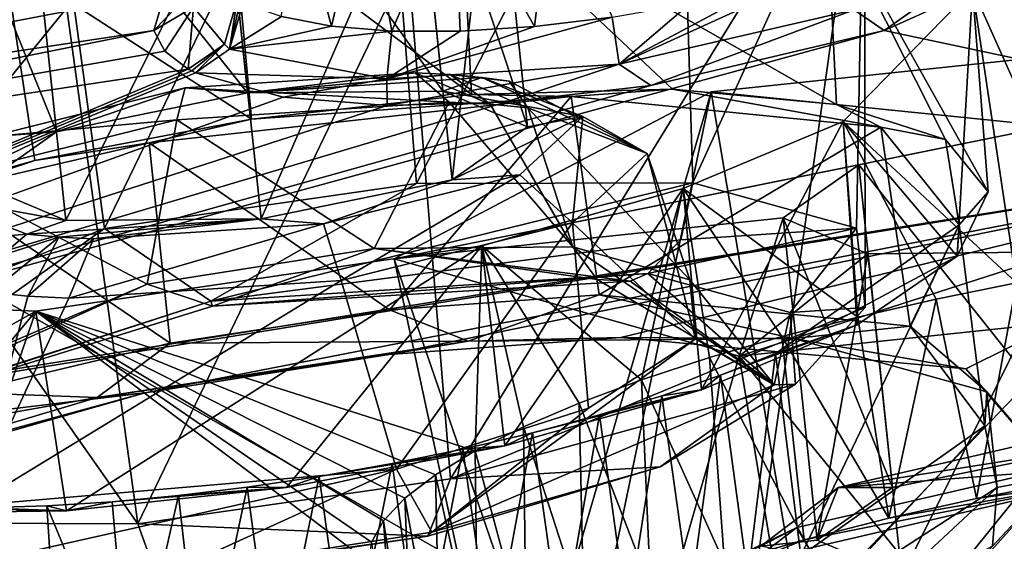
# Model space of a CAD drawing. Header units: metres. Extents: x -147 to 294, y -23 to 81.
# Tile 326 of 656: x 243.99 to 248.72, y 13.86 to 16.37. Entities that reach past the tile are written whole.
import ezdxf

# ---------------------------------------------------------------- set-up
doc = ezdxf.new("R2010")
doc.units = ezdxf.units.M
doc.layers.add('solid_AVA_153', color=7, linetype='CONTINUOUS')

msp = doc.modelspace()

# ---------------------------------------------------------------- linework, layer by layer
at = {"layer": 'solid_AVA_153'}
for points in [[(235.382919, 20.174784, 271.545105), (248.68512, 21.944908, 269.990875), (236.747787, 7.212847, 268.464081)], [(248.68512, 21.944908, 269.990875), (246.785263, 8.478528, 267.585846), (236.747787, 7.212847, 268.464081)], [(248.68512, 21.944908, 269.990875), (253.524139, 10.754683, 266.204803), (246.785263, 8.478528, 267.585846)], [(253.285522, 16.096727, 267.361969), (253.524139, 10.754683, 266.204803), (248.68512, 21.944908, 269.990875)], [(248.68512, 21.944908, 269.990875), (253.032043, 21.743027, 268.58316), (253.285522, 16.096727, 267.361969)], [(250.906952, 11.006205, 270.554932), (249.574112, 21.555054, 273.642517), (235.413086, 19.895332, 274.532532)], [(250.906952, 11.006205, 270.554932), (235.413086, 19.895332, 274.532532), (235.975128, 14.554294, 273.108093)], [(244.394211, 15.364112, 199.218292), (244.050003, 17.881517, 199.555283), (245.695969, 18.055271, 199.553436)], [(245.892807, 15.581443, 199.227875), (244.394211, 15.364112, 199.218292), (245.695969, 18.055271, 199.553436)], [(245.892807, 15.581443, 199.227875), (245.695969, 18.055271, 199.553436), (247.146698, 18.016191, 200.360504)], [(247.219696, 15.583611, 199.973969), (245.892807, 15.581443, 199.227875), (247.146698, 18.016191, 200.360504)], [(247.219696, 15.583611, 199.973969), (247.146698, 18.016191, 200.360504), (248.044678, 17.395647, 203.368958)], [(242.40329, 14.557614, 201.202271), (241.857254, 17.127514, 201.756027), (244.050003, 17.881517, 199.555283)], [(244.394211, 15.364112, 199.218292), (242.40329, 14.557614, 201.202271), (244.050003, 17.881517, 199.555283)], [(238.075424, 16.439451, 188.575943), (245.98967, 17.816858, 187.674927), (238.152466, 16.298779, 189.090637)], [(240.278595, 15.65873, 192.21611), (238.152466, 16.298779, 189.090637), (245.98967, 17.816858, 187.674927)], [(244.907181, 16.699282, 190.876007), (240.278595, 15.65873, 192.21611), (245.98967, 17.816858, 187.674927)], [(245.081512, 16.015514, 200.909988), (244.92067, 17.563721, 201.277954), (243.999634, 17.377161, 201.6548)], [(246.01973, 16.024885, 201.286194), (245.856735, 17.572866, 201.654144), (244.92067, 17.563721, 201.277954)], [(246.01973, 16.024885, 201.286194), (244.92067, 17.563721, 201.277954), (245.081512, 16.015514, 200.909988)], [(246.42662, 15.852166, 202.193069), (246.263687, 17.399652, 202.563141), (245.856735, 17.572866, 201.654144)], [(246.42662, 15.852166, 202.193069), (245.856735, 17.572866, 201.654144), (246.01973, 16.024885, 201.286194)], [(248.562622, 16.515484, 202.279831), (249.164749, 15.171016, 207.840866), (248.740402, 17.540977, 198.631851)], [(244.163895, 15.829614, 201.285583), (243.999634, 17.377161, 201.6548), (243.63826, 17.123508, 202.561844)], [(245.081512, 16.015514, 200.909988), (243.999634, 17.377161, 201.6548), (244.163895, 15.829614, 201.285583)], [(246.055862, 14.163457, 204.70488), (248.044678, 17.395647, 203.368958), (245.851944, 16.641645, 205.569702)], [(246.064041, 15.597585, 203.1035), (245.902313, 17.146, 203.470184), (246.263687, 17.399652, 202.563141)], [(246.055862, 14.163457, 204.70488), (248.048248, 14.985803, 202.720764), (248.044678, 17.395647, 203.368958)], [(246.064041, 15.597585, 203.1035), (246.263687, 17.399652, 202.563141), (246.42662, 15.852166, 202.193069)], [(248.006454, 15.366845, 201.250473), (247.219696, 15.583611, 199.973969), (248.044678, 17.395647, 203.368958)], [(248.048248, 14.985803, 202.720764), (248.006454, 15.366845, 201.250473), (248.044678, 17.395647, 203.368958)], [(243.801315, 15.575032, 202.195999), (243.63826, 17.123508, 202.561844), (244.045212, 16.950294, 203.47084)], [(244.163895, 15.829614, 201.285583), (243.63826, 17.123508, 202.561844), (243.801315, 15.575032, 202.195999)], [(245.146423, 15.411684, 203.479095), (244.981277, 16.95944, 203.847031), (245.902313, 17.146, 203.470184)], [(245.146423, 15.411684, 203.479095), (245.902313, 17.146, 203.470184), (246.064041, 15.597585, 203.1035)], [(245.287109, 17.064287, 193.458252), (245.484711, 16.336678, 193.445587), (245.244308, 16.382349, 193.157455)], [(245.287109, 17.064287, 193.458252), (245.645935, 17.022512, 193.800278), (245.484711, 16.336678, 193.445587)], [(246.074173, 17.018707, 194.050949), (246.545456, 17.053286, 194.195206), (246.459869, 16.334141, 194.005981)], [(246.545456, 17.053286, 194.195206), (246.832123, 16.379004, 194.069199), (246.459869, 16.334141, 194.005981)], [(246.156769, 16.008173, 198.82222), (246.10759, 16.98877, 199.043335), (245.010529, 16.867386, 198.860367)], [(245.645935, 17.022512, 193.800278), (245.774277, 16.312819, 193.688461), (245.484711, 16.336678, 193.445587)], [(245.645935, 17.022512, 193.800278), (246.074173, 17.018707, 194.050949), (245.774277, 16.312819, 193.688461)], [(246.074173, 17.018707, 194.050949), (246.103073, 16.311899, 193.877441), (245.774277, 16.312819, 193.688461)], [(246.074173, 17.018707, 194.050949), (246.459869, 16.334141, 194.005981), (246.103073, 16.311899, 193.877441)], [(247.910187, 15.959475, 200.045319), (247.86174, 16.930601, 200.304733), (246.10759, 16.98877, 199.043335)], [(247.122253, 16.033159, 199.298355), (246.10759, 16.98877, 199.043335), (246.156769, 16.008173, 198.82222)], [(247.910187, 15.959475, 200.045319), (246.10759, 16.98877, 199.043335), (247.122253, 16.033159, 199.298355)], [(243.801315, 15.575032, 202.195999), (244.045212, 16.950294, 203.47084), (244.208206, 15.402313, 203.10289)], [(244.208206, 15.402313, 203.10289), (244.045212, 16.950294, 203.47084), (244.981277, 16.95944, 203.847031)], [(245.146423, 15.411684, 203.479095), (244.208206, 15.402313, 203.10289), (244.981277, 16.95944, 203.847031)], [(248.638794, 15.541085, 202.048874), (248.562622, 16.515484, 202.279831), (247.86174, 16.930601, 200.304733)], [(248.43338, 15.792565, 200.985077), (247.86174, 16.930601, 200.304733), (247.910187, 15.959475, 200.045319)], [(248.638794, 15.541085, 202.048874), (247.86174, 16.930601, 200.304733), (248.43338, 15.792565, 200.985077)], [(245.100082, 15.889397, 198.654297), (245.010529, 16.867386, 198.860367), (243.914093, 16.657343, 199.022919)], [(246.156769, 16.008173, 198.82222), (245.010529, 16.867386, 198.860367), (245.100082, 15.889397, 198.654297)], [(245.067703, 16.767252, 190.99292), (244.631805, 16.315233, 192.055161), (244.684738, 16.499617, 191.445618)], [(244.822235, 16.427261, 192.063126), (244.631805, 16.315233, 192.055161), (245.067703, 16.767252, 190.99292)], [(247.994995, 16.414818, 193.880936), (248.799728, 16.781233, 193.105087), (248.138657, 16.315313, 194.017258)], [(248.799728, 16.781233, 193.105087), (248.996384, 16.701637, 193.185913), (248.138657, 16.315313, 194.017258)], [(244.907181, 16.699282, 190.876007), (244.684738, 16.499617, 191.445618), (240.278595, 15.65873, 192.21611)], [(250.705551, 15.77037, 197.54631), (248.138657, 16.315313, 194.017258), (248.996384, 16.701637, 193.185913)], [(244.058868, 15.690978, 198.805466), (243.914093, 16.657343, 199.022919), (243.133911, 15.432532, 199.257446)], [(245.100082, 15.889397, 198.654297), (243.914093, 16.657343, 199.022919), (244.058868, 15.690978, 198.805466)], [(244.554962, 13.946221, 204.693466), (245.851944, 16.641645, 205.569702), (244.205978, 16.46789, 205.571548)], [(244.554962, 13.946221, 204.693466), (246.055862, 14.163457, 204.70488), (245.851944, 16.641645, 205.569702)], [(247.911438, 16.629923, 193.858093), (247.994995, 16.414818, 193.880936), (246.866501, 16.153681, 194.112213)], [(247.570496, 16.529465, 193.994095), (247.911438, 16.629923, 193.858093), (246.866501, 16.153681, 194.112213)], [(244.554962, 13.946221, 204.693466), (244.205978, 16.46789, 205.571548), (242.755249, 16.506969, 204.764481)], [(244.554962, 13.946221, 204.693466), (242.755249, 16.506969, 204.764481), (243.226715, 13.952161, 203.945297)], [(247.206604, 16.444824, 194.065231), (247.570496, 16.529465, 193.994095), (246.866501, 16.153681, 194.112213)], [(247.94194, 15.879211, 204.279068), (248.774963, 15.103053, 207.842133), (248.562622, 16.515484, 202.279831)], [(248.490067, 15.231588, 203.114182), (247.94194, 15.879211, 204.279068), (248.562622, 16.515484, 202.279831)], [(248.490067, 15.231588, 203.114182), (248.562622, 16.515484, 202.279831), (248.638794, 15.541085, 202.048874)], [(248.562622, 16.515484, 202.279831), (248.774963, 15.103053, 207.842133), (249.164749, 15.171016, 207.840866)], [(244.684738, 16.499617, 191.445618), (244.631805, 16.315233, 192.055161), (240.278595, 15.65873, 192.21611)], [(245.031067, 16.463625, 192.764938), (244.969971, 16.250261, 192.741867), (244.822235, 16.427261, 192.063126)], [(244.995239, 16.226105, 192.815292), (244.969971, 16.250261, 192.741867), (245.031067, 16.463625, 192.764938)], [(244.995239, 16.226105, 192.815292), (245.031067, 16.463625, 192.764938), (245.04567, 16.455738, 192.799637)], [(244.683655, 16.216011, 192.426773), (244.631805, 16.315233, 192.055161), (244.822235, 16.427261, 192.063126)], [(244.796738, 16.130121, 192.785492), (244.683655, 16.216011, 192.426773), (244.822235, 16.427261, 192.063126)], [(244.969971, 16.250261, 192.741867), (244.796738, 16.130121, 192.785492), (244.822235, 16.427261, 192.063126)], [(244.995239, 16.226105, 192.815292), (245.04567, 16.455738, 192.799637), (245.060806, 16.448038, 192.83403)], [(245.244308, 16.382349, 193.157455), (244.995239, 16.226105, 192.815292), (245.060806, 16.448038, 192.83403)], [(246.832123, 16.379004, 194.069199), (247.206604, 16.444824, 194.065231), (246.866501, 16.153681, 194.112213)], [(246.866501, 16.153681, 194.112213), (247.994995, 16.414818, 193.880936), (247.018173, 16.051975, 194.285477)], [(247.994995, 16.414818, 193.880936), (248.138657, 16.315313, 194.017258), (247.018173, 16.051975, 194.285477)], [(245.244308, 16.382349, 193.157455), (245.484711, 16.336678, 193.445587), (244.995239, 16.226105, 192.815292)], [(246.832123, 16.379004, 194.069199), (246.866501, 16.153681, 194.112213), (245.750748, 16.083988, 193.718399)], [(246.459869, 16.334141, 194.005981), (246.832123, 16.379004, 194.069199), (245.750748, 16.083988, 193.718399)], [(245.484711, 16.336678, 193.445587), (245.774277, 16.312819, 193.688461), (244.995239, 16.226105, 192.815292)], [(246.103073, 16.311899, 193.877441), (246.459869, 16.334141, 194.005981), (245.750748, 16.083988, 193.718399)], [(248.933136, 15.85568, 210.241241), (250.490891, 16.355457, 208.82872), (247.308426, 16.02021, 208.829315)], [(247.733551, 13.484473, 208.451752), (247.308426, 16.02021, 208.829315), (250.490891, 16.355457, 208.82872)], [(249.185791, 13.807883, 208.09227), (247.733551, 13.484473, 208.451752), (250.490891, 16.355457, 208.82872)], [(239.736526, 14.01428, 197.81926), (247.018173, 16.051975, 194.285477), (248.138657, 16.315313, 194.017258)], [(250.705551, 15.77037, 197.54631), (239.736526, 14.01428, 197.81926), (248.138657, 16.315313, 194.017258)], [(240.371857, 15.463964, 192.939316), (240.278595, 15.65873, 192.21611), (244.631805, 16.315233, 192.055161)], [(240.371857, 15.463964, 192.939316), (244.631805, 16.315233, 192.055161), (244.683655, 16.216011, 192.426773)], [(245.774277, 16.312819, 193.688461), (245.750748, 16.083988, 193.718399), (244.995239, 16.226105, 192.815292)], [(245.774277, 16.312819, 193.688461), (246.103073, 16.311899, 193.877441), (245.750748, 16.083988, 193.718399)], [(244.813416, 16.121239, 192.825302), (244.796738, 16.130121, 192.785492), (244.969971, 16.250261, 192.741867)], [(244.813416, 16.121239, 192.825302), (244.969971, 16.250261, 192.741867), (244.830841, 16.112558, 192.864822)], [(244.995239, 16.226105, 192.815292), (244.830841, 16.112558, 192.864822), (244.969971, 16.250261, 192.741867)], [(245.750748, 16.083988, 193.718399), (244.830841, 16.112558, 192.864822), (244.995239, 16.226105, 192.815292)], [(240.371857, 15.463964, 192.939316), (244.683655, 16.216011, 192.426773), (244.796738, 16.130121, 192.785492)], [(239.736526, 14.01428, 197.81926), (240.371857, 15.463964, 192.939316), (244.796738, 16.130121, 192.785492)], [(239.736526, 14.01428, 197.81926), (244.796738, 16.130121, 192.785492), (244.813416, 16.121239, 192.825302)], [(245.750748, 16.083988, 193.718399), (246.866501, 16.153681, 194.112213), (245.75209, 15.955007, 193.913727)], [(246.866501, 16.153681, 194.112213), (246.320374, 15.970838, 194.174042), (245.75209, 15.955007, 193.913727)], [(246.866501, 16.153681, 194.112213), (247.018173, 16.051975, 194.285477), (246.320374, 15.970838, 194.174042)], [(239.736526, 14.01428, 197.81926), (244.813416, 16.121239, 192.825302), (244.830841, 16.112558, 192.864822)], [(239.736526, 14.01428, 197.81926), (244.830841, 16.112558, 192.864822), (245.252289, 15.995571, 193.499161)], [(245.886902, 16.111889, 200.861313), (244.78154, 16.040342, 200.672653), (246.049728, 15.971291, 200.568512)], [(245.081512, 16.015514, 200.909988), (244.78154, 16.040342, 200.672653), (245.886902, 16.111889, 200.861313)], [(245.750748, 16.083988, 193.718399), (245.252289, 15.995571, 193.499161), (244.830841, 16.112558, 192.864822)], [(245.081512, 16.015514, 200.909988), (245.886902, 16.111889, 200.861313), (246.05394, 16.103497, 200.970627)], [(245.081512, 16.015514, 200.909988), (246.05394, 16.103497, 200.970627), (246.206177, 16.088961, 201.099213)], [(246.01973, 16.024885, 201.286194), (245.081512, 16.015514, 200.909988), (246.206177, 16.088961, 201.099213)], [(245.750748, 16.083988, 193.718399), (245.75209, 15.955007, 193.913727), (245.252289, 15.995571, 193.499161)], [(245.886902, 16.111889, 200.861313), (246.049728, 15.971291, 200.568512), (246.247116, 15.961373, 200.697678)], [(246.05394, 16.103497, 200.970627), (245.886902, 16.111889, 200.861313), (246.247116, 15.961373, 200.697678)], [(246.01973, 16.024885, 201.286194), (246.206177, 16.088961, 201.099213), (246.691437, 15.902606, 202.09819)], [(246.05394, 16.103497, 200.970627), (246.247116, 15.961373, 200.697678), (246.427002, 15.944196, 200.849625)], [(246.337082, 16.07251, 200.960114), (246.05394, 16.103497, 200.970627), (246.427002, 15.944196, 200.849625)], [(246.337082, 16.07251, 200.960114), (246.206177, 16.088961, 201.099213), (246.05394, 16.103497, 200.970627)], [(246.337082, 16.07251, 200.960114), (247.000366, 15.724233, 202.029022), (246.206177, 16.088961, 201.099213)], [(246.691437, 15.902606, 202.09819), (246.206177, 16.088961, 201.099213), (247.000366, 15.724233, 202.029022)], [(239.736526, 14.01428, 197.81926), (246.320374, 15.970838, 194.174042), (247.018173, 16.051975, 194.285477)], [(244.78154, 16.040342, 200.672653), (243.839554, 15.805022, 201.245361), (244.741531, 15.886451, 200.345917)], [(244.163895, 15.829614, 201.285583), (243.839554, 15.805022, 201.245361), (244.78154, 16.040342, 200.672653)], [(245.081512, 16.015514, 200.909988), (244.163895, 15.829614, 201.285583), (244.78154, 16.040342, 200.672653)], [(244.78154, 16.040342, 200.672653), (244.741531, 15.886451, 200.345917), (246.049728, 15.971291, 200.568512)], [(247.122253, 16.033159, 199.298355), (246.156769, 16.008173, 198.82222), (246.63533, 15.998561, 199.13588)], [(246.337082, 16.07251, 200.960114), (246.427002, 15.944196, 200.849625), (247.000366, 15.724233, 202.029022)], [(247.122253, 16.033159, 199.298355), (246.63533, 15.998561, 199.13588), (248.123291, 15.851973, 200.571899)], [(247.910187, 15.959475, 200.045319), (247.122253, 16.033159, 199.298355), (248.123291, 15.851973, 200.571899)], [(239.736526, 14.01428, 197.81926), (245.252289, 15.995571, 193.499161), (245.75209, 15.955007, 193.913727)], [(246.63533, 15.998561, 199.13588), (244.608597, 15.775592, 198.796234), (245.763519, 14.974666, 198.558121)], [(245.100082, 15.889397, 198.654297), (244.608597, 15.775592, 198.796234), (246.63533, 15.998561, 199.13588)], [(246.156769, 16.008173, 198.82222), (245.100082, 15.889397, 198.654297), (246.63533, 15.998561, 199.13588)], [(246.63533, 15.998561, 199.13588), (245.763519, 14.974666, 198.558121), (246.76976, 15.045761, 198.895096)], [(248.933136, 15.85568, 210.241241), (247.308426, 16.02021, 208.829315), (245.784622, 15.218804, 211.525833)], [(246.335754, 12.664375, 210.911667), (245.784622, 15.218804, 211.525833), (247.308426, 16.02021, 208.829315)], [(246.42662, 15.852166, 202.193069), (246.01973, 16.024885, 201.286194), (246.691437, 15.902606, 202.09819)], [(246.691055, 13.067058, 209.484436), (246.335754, 12.664375, 210.911667), (247.308426, 16.02021, 208.829315)], [(248.123291, 15.851973, 200.571899), (246.63533, 15.998561, 199.13588), (246.76976, 15.045761, 198.895096)], [(247.733551, 13.484473, 208.451752), (246.691055, 13.067058, 209.484436), (247.308426, 16.02021, 208.829315)], [(239.736526, 14.01428, 197.81926), (245.75209, 15.955007, 193.913727), (246.320374, 15.970838, 194.174042)], [(246.049728, 15.971291, 200.568512), (244.741531, 15.886451, 200.345917), (245.689865, 15.268096, 199.991074)], [(246.049728, 15.971291, 200.568512), (245.689865, 15.268096, 199.991074), (246.642883, 15.276196, 200.538528)], [(246.247116, 15.961373, 200.697678), (246.049728, 15.971291, 200.568512), (246.642883, 15.276196, 200.538528)], [(246.247116, 15.961373, 200.697678), (246.642883, 15.276196, 200.538528), (246.427002, 15.944196, 200.849625)], [(246.427002, 15.944196, 200.849625), (246.642883, 15.276196, 200.538528), (247.205734, 15.118291, 201.464813)], [(247.000366, 15.724233, 202.029022), (246.427002, 15.944196, 200.849625), (247.205734, 15.118291, 201.464813)], [(248.43338, 15.792565, 200.985077), (247.910187, 15.959475, 200.045319), (248.123291, 15.851973, 200.571899)], [(246.064041, 15.597585, 203.1035), (246.691437, 15.902606, 202.09819), (246.388412, 15.622185, 203.143692)], [(246.064041, 15.597585, 203.1035), (246.42662, 15.852166, 202.193069), (246.691437, 15.902606, 202.09819)], [(246.388412, 15.622185, 203.143692), (246.691437, 15.902606, 202.09819), (246.64212, 15.392523, 203.265839)], [(246.691437, 15.902606, 202.09819), (247.000366, 15.724233, 202.029022), (246.64212, 15.392523, 203.265839)], [(244.741531, 15.886451, 200.345917), (243.630676, 15.608783, 201.021973), (244.598801, 15.097006, 199.97493)], [(243.839554, 15.805022, 201.245361), (243.630676, 15.608783, 201.021973), (244.741531, 15.886451, 200.345917)], [(245.100082, 15.889397, 198.654297), (244.058868, 15.690978, 198.805466), (244.608597, 15.775592, 198.796234)], [(244.741531, 15.886451, 200.345917), (244.598801, 15.097006, 199.97493), (245.689865, 15.268096, 199.991074)], [(248.016602, 15.669807, 210.617188), (248.933136, 15.85568, 210.241241), (245.784622, 15.218804, 211.525833)], [(248.123291, 15.851973, 200.571899), (246.76976, 15.045761, 198.895096), (248.263901, 14.89596, 200.362473)], [(247.94194, 15.879211, 204.279068), (247.173325, 15.556197, 205.025269), (248.011871, 14.939523, 207.97467)], [(247.260834, 14.590199, 204.772278), (247.173325, 15.556197, 205.025269), (247.94194, 15.879211, 204.279068)], [(247.260834, 14.590199, 204.772278), (247.94194, 15.879211, 204.279068), (248.009964, 14.902921, 204.051712)], [(247.94194, 15.879211, 204.279068), (248.389359, 15.02564, 207.886841), (248.774963, 15.103053, 207.842133)], [(247.94194, 15.879211, 204.279068), (248.011871, 14.939523, 207.97467), (248.389359, 15.02564, 207.886841)], [(248.009964, 14.902921, 204.051712), (247.94194, 15.879211, 204.279068), (248.490067, 15.231588, 203.114182)], [(249.100143, 14.308119, 209.873291), (248.933136, 15.85568, 210.241241), (248.016602, 15.669807, 210.617188)], [(248.499313, 15.382895, 202.551208), (248.123291, 15.851973, 200.571899), (248.263901, 14.89596, 200.362473)], [(248.43338, 15.792565, 200.985077), (248.123291, 15.851973, 200.571899), (248.499313, 15.382895, 202.551208)], [(244.163895, 15.829614, 201.285583), (243.536499, 15.524596, 202.290878), (243.839554, 15.805022, 201.245361)], [(244.163895, 15.829614, 201.285583), (243.801315, 15.575032, 202.195999), (243.536499, 15.524596, 202.290878)], [(239.740814, 13.99513, 197.890793), (239.736526, 14.01428, 197.81926), (250.705551, 15.77037, 197.54631)], [(244.589828, 14.57633, 198.193451), (239.740814, 13.99513, 197.890793), (250.705551, 15.77037, 197.54631)], [(244.608597, 15.775592, 198.796234), (243.629105, 15.5483, 199.09552), (244.709091, 14.813437, 198.540176)], [(244.058868, 15.690978, 198.805466), (243.629105, 15.5483, 199.09552), (244.608597, 15.775592, 198.796234)], [(245.760818, 14.758945, 198.180145), (244.589828, 14.57633, 198.193451), (250.705551, 15.77037, 197.54631)], [(244.608597, 15.775592, 198.796234), (244.709091, 14.813437, 198.540176), (245.763519, 14.974666, 198.558121)], [(246.874481, 14.840981, 198.524185), (245.760818, 14.758945, 198.180145), (250.705551, 15.77037, 197.54631)], [(248.531128, 14.691506, 200.073944), (246.874481, 14.840981, 198.524185), (250.705551, 15.77037, 197.54631)], [(248.638794, 15.541085, 202.048874), (248.43338, 15.792565, 200.985077), (248.499313, 15.382895, 202.551208)], [(248.975616, 14.179116, 202.257782), (248.531128, 14.691506, 200.073944), (250.705551, 15.77037, 197.54631)], [(246.64212, 15.392523, 203.265839), (247.000366, 15.724233, 202.029022), (247.233002, 14.835473, 202.519852)], [(247.000366, 15.724233, 202.029022), (247.205734, 15.118291, 201.464813), (247.233002, 14.835473, 202.519852)], [(244.058868, 15.690978, 198.805466), (243.133911, 15.432532, 199.257446), (243.629105, 15.5483, 199.09552)], [(247.65419, 15.415666, 211.525833), (248.016602, 15.669807, 210.617188), (245.784622, 15.218804, 211.525833)], [(248.179077, 14.121646, 210.249771), (248.016602, 15.669807, 210.617188), (247.65419, 15.415666, 211.525833)], [(249.100143, 14.308119, 209.873291), (248.016602, 15.669807, 210.617188), (248.179077, 14.121646, 210.249771)], [(243.630676, 15.608783, 201.021973), (243.153824, 14.481613, 201.410934), (244.598801, 15.097006, 199.97493)], [(245.446457, 15.386864, 203.716415), (246.388412, 15.622185, 203.143692), (245.531326, 15.114853, 203.941925)], [(246.064041, 15.597585, 203.1035), (246.388412, 15.622185, 203.143692), (245.446457, 15.386864, 203.716415)], [(246.388412, 15.622185, 203.143692), (246.64212, 15.392523, 203.265839), (245.531326, 15.114853, 203.941925)], [(243.801315, 15.575032, 202.195999), (244.208206, 15.402313, 203.10289), (243.536499, 15.524596, 202.290878)], [(244.905472, 15.015051, 199.434616), (244.394211, 15.364112, 199.218292), (245.892807, 15.581443, 199.227875)], [(244.905472, 15.015051, 199.434616), (245.892807, 15.581443, 199.227875), (247.219696, 15.583611, 199.973969)], [(244.905472, 15.015051, 199.434616), (247.219696, 15.583611, 199.973969), (247.162369, 15.310437, 200.005707)], [(245.146423, 15.411684, 203.479095), (246.064041, 15.597585, 203.1035), (245.446457, 15.386864, 203.716415)], [(247.162369, 15.310437, 200.005707), (247.219696, 15.583611, 199.973969), (248.006454, 15.366845, 201.250473)], [(243.536499, 15.524596, 202.290878), (244.021759, 15.338238, 203.289856), (243.272415, 15.277067, 202.258804)], [(244.208206, 15.402313, 203.10289), (244.021759, 15.338238, 203.289856), (243.536499, 15.524596, 202.290878)], [(243.629105, 15.5483, 199.09552), (243.710388, 14.577271, 198.845932), (244.709091, 14.813437, 198.540176)], [(247.173325, 15.556197, 205.025269), (246.206085, 15.28104, 205.482727), (246.973602, 14.638042, 208.489746)], [(246.317596, 14.320827, 205.223389), (246.206085, 15.28104, 205.482727), (247.173325, 15.556197, 205.025269)], [(246.317596, 14.320827, 205.223389), (247.173325, 15.556197, 205.025269), (247.260834, 14.590199, 204.772278)], [(247.173325, 15.556197, 205.025269), (246.973602, 14.638042, 208.489746), (247.300201, 14.744948, 208.276855)], [(247.173325, 15.556197, 205.025269), (247.647797, 14.845759, 208.104828), (248.011871, 14.939523, 207.97467)], [(247.173325, 15.556197, 205.025269), (247.300201, 14.744948, 208.276855), (247.647797, 14.845759, 208.104828)], [(248.490067, 15.231588, 203.114182), (248.638794, 15.541085, 202.048874), (248.499313, 15.382895, 202.551208)], [(245.146423, 15.411684, 203.479095), (244.174026, 15.3237, 203.418472), (244.021759, 15.338238, 203.289856)], [(245.146423, 15.411684, 203.479095), (244.021759, 15.338238, 203.289856), (244.208206, 15.402313, 203.10289)], [(245.146423, 15.411684, 203.479095), (244.341095, 15.315307, 203.527802), (244.174026, 15.3237, 203.418472)], [(245.446457, 15.386864, 203.716415), (245.531326, 15.114853, 203.941925), (244.223129, 15.030003, 203.719376)], [(244.341095, 15.315307, 203.527802), (245.446457, 15.386864, 203.716415), (244.223129, 15.030003, 203.719376)], [(245.146423, 15.411684, 203.479095), (245.446457, 15.386864, 203.716415), (244.341095, 15.315307, 203.527802)], [(245.531326, 15.114853, 203.941925), (246.64212, 15.392523, 203.265839), (245.796249, 14.209041, 203.946686)], [(247.65419, 15.415666, 211.525833), (245.784622, 15.218804, 211.525833), (247.442978, 14.752333, 214.222931)], [(246.64212, 15.392523, 203.265839), (246.719254, 14.502306, 203.427307), (245.796249, 14.209041, 203.946686)], [(246.64212, 15.392523, 203.265839), (247.233002, 14.835473, 202.519852), (246.719254, 14.502306, 203.427307)], [(248.061035, 15.242649, 212.433945), (247.65419, 15.415666, 211.525833), (247.442978, 14.752333, 214.222931)], [(248.499313, 15.382895, 202.551208), (247.738403, 13.793296, 204.117722), (247.617493, 14.764479, 204.329987)], [(248.490067, 15.231588, 203.114182), (248.499313, 15.382895, 202.551208), (247.617493, 14.764479, 204.329987)], [(247.8172, 13.867684, 211.157883), (247.65419, 15.415666, 211.525833), (248.061035, 15.242649, 212.433945)], [(248.179077, 14.121646, 210.249771), (247.65419, 15.415666, 211.525833), (247.8172, 13.867684, 211.157883)], [(248.499313, 15.382895, 202.551208), (248.622467, 14.417262, 202.355042), (247.738403, 13.793296, 204.117722)], [(248.499313, 15.382895, 202.551208), (248.263901, 14.89596, 200.362473), (248.622467, 14.417262, 202.355042)], [(243.077393, 14.427111, 200.610962), (242.40329, 14.557614, 201.202271), (244.394211, 15.364112, 199.218292)], [(244.905472, 15.015051, 199.434616), (243.077393, 14.427111, 200.610962), (244.394211, 15.364112, 199.218292)], [(244.021759, 15.338238, 203.289856), (243.903351, 15.236104, 203.400787), (243.272415, 15.277067, 202.258804)], [(244.174026, 15.3237, 203.418472), (244.025696, 15.03992, 203.590195), (243.845779, 15.057099, 203.438217)], [(244.174026, 15.3237, 203.418472), (243.845779, 15.057099, 203.438217), (243.903351, 15.236104, 203.400787)], [(244.174026, 15.3237, 203.418472), (243.903351, 15.236104, 203.400787), (244.021759, 15.338238, 203.289856)], [(244.174026, 15.3237, 203.418472), (244.341095, 15.315307, 203.527802), (244.025696, 15.03992, 203.590195)], [(247.004486, 15.148959, 200.153641), (247.162369, 15.310437, 200.005707), (248.006454, 15.366845, 201.250473)], [(247.687195, 14.961498, 201.260773), (247.004486, 15.148959, 200.153641), (248.006454, 15.366845, 201.250473)], [(247.687195, 14.961498, 201.260773), (248.006454, 15.366845, 201.250473), (248.048248, 14.985803, 202.720764)], [(244.341095, 15.315307, 203.527802), (244.223129, 15.030003, 203.719376), (244.025696, 15.03992, 203.590195)], [(246.206085, 15.28104, 205.482727), (244.064514, 14.968012, 205.423599), (246.174866, 14.296603, 209.343979)], [(244.211258, 14.008768, 205.182098), (244.064514, 14.968012, 205.423599), (246.206085, 15.28104, 205.482727)], [(244.211258, 14.008768, 205.182098), (246.206085, 15.28104, 205.482727), (245.268173, 14.12102, 205.362762)], [(244.905472, 15.015051, 199.434616), (247.162369, 15.310437, 200.005707), (247.004486, 15.148959, 200.153641)], [(245.268173, 14.12102, 205.362762), (246.206085, 15.28104, 205.482727), (246.317596, 14.320827, 205.223389)], [(246.760666, 15.119996, 200.400925), (246.642883, 15.276196, 200.538528), (245.689865, 15.268096, 199.991074)], [(246.206085, 15.28104, 205.482727), (246.174866, 14.296603, 209.343979), (246.405914, 14.412115, 209.027359)], [(246.206085, 15.28104, 205.482727), (246.673767, 14.526541, 208.741104), (246.973602, 14.638042, 208.489746)], [(246.206085, 15.28104, 205.482727), (246.405914, 14.412115, 209.027359), (246.673767, 14.526541, 208.741104)], [(247.610336, 14.613314, 202.513672), (246.642883, 15.276196, 200.538528), (246.760666, 15.119996, 200.400925)], [(247.205734, 15.118291, 201.464813), (246.642883, 15.276196, 200.538528), (247.610336, 14.613314, 202.513672)], [(245.689865, 15.268096, 199.991074), (244.598801, 15.097006, 199.97493), (244.913437, 14.991592, 199.524948)], [(245.689865, 15.268096, 199.991074), (244.913437, 14.991592, 199.524948), (246.918961, 15.112352, 200.237167)], [(246.760666, 15.119996, 200.400925), (245.689865, 15.268096, 199.991074), (246.918961, 15.112352, 200.237167)], [(249.000732, 15.25211, 212.810425), (247.442978, 14.752333, 214.222931), (250.625458, 15.087579, 214.222351)], [(249.000732, 15.25211, 212.810425), (248.061035, 15.242649, 212.433945), (247.442978, 14.752333, 214.222931)], [(248.009964, 14.902921, 204.051712), (248.490067, 15.231588, 203.114182), (247.617493, 14.764479, 204.329987)], [(248.224579, 13.6946, 212.066528), (247.8172, 13.867684, 211.157883), (248.061035, 15.242649, 212.433945)], [(248.224579, 13.6946, 212.066528), (248.061035, 15.242649, 212.433945), (249.000732, 15.25211, 212.810425)], [(248.224579, 13.6946, 212.066528), (249.000732, 15.25211, 212.810425), (249.159744, 13.703708, 212.442474)], [(246.758423, 12.387303, 212.340103), (247.442978, 14.752333, 214.222931), (245.784622, 15.218804, 211.525833)], [(246.758423, 12.387303, 212.340103), (245.784622, 15.218804, 211.525833), (246.335754, 12.664375, 210.911667)], [(244.913437, 14.991592, 199.524948), (244.905472, 15.015051, 199.434616), (247.004486, 15.148959, 200.153641)], [(244.913437, 14.991592, 199.524948), (247.004486, 15.148959, 200.153641), (246.918961, 15.112352, 200.237167)], [(247.610336, 14.613314, 202.513672), (246.918961, 15.112352, 200.237167), (247.004486, 15.148959, 200.153641)], [(247.610336, 14.613314, 202.513672), (247.004486, 15.148959, 200.153641), (247.687195, 14.961498, 201.260773)], [(244.598801, 15.097006, 199.97493), (243.153824, 14.481613, 201.410934), (243.155701, 14.447373, 200.577179)], [(244.598801, 15.097006, 199.97493), (243.155701, 14.447373, 200.577179), (244.913437, 14.991592, 199.524948)], [(245.531326, 15.114853, 203.941925), (245.796249, 14.209041, 203.946686), (243.758774, 14.034259, 203.39888)], [(244.223129, 15.030003, 203.719376), (245.531326, 15.114853, 203.941925), (243.758774, 14.034259, 203.39888)], [(247.610336, 14.613314, 202.513672), (246.760666, 15.119996, 200.400925), (246.918961, 15.112352, 200.237167)], [(247.233002, 14.835473, 202.519852), (247.205734, 15.118291, 201.464813), (247.610336, 14.613314, 202.513672)], [(249.308212, 12.451582, 213.804703), (250.625458, 15.087579, 214.222351), (247.442978, 14.752333, 214.222931)], [(248.581894, 14.068463, 207.66777), (248.774963, 15.103053, 207.842133), (248.389359, 15.02564, 207.886841)], [(249.013657, 14.151708, 207.631775), (248.774963, 15.103053, 207.842133), (248.581894, 14.068463, 207.66777)], [(244.064514, 14.968012, 205.423599), (242.347321, 15.045023, 204.184799), (243.538437, 13.447729, 211.175034)], [(242.483337, 14.080338, 203.957901), (242.347321, 15.045023, 204.184799), (244.064514, 14.968012, 205.423599)], [(243.845779, 15.057099, 203.438217), (244.025696, 15.03992, 203.590195), (243.758774, 14.034259, 203.39888)], [(244.025696, 15.03992, 203.590195), (244.223129, 15.030003, 203.719376), (243.758774, 14.034259, 203.39888)], [(246.76976, 15.045761, 198.895096), (245.763519, 14.974666, 198.558121), (246.140472, 14.823948, 198.48941)], [(246.76976, 15.045761, 198.895096), (246.140472, 14.823948, 198.48941), (247.704178, 14.836058, 199.382355)], [(248.263901, 14.89596, 200.362473), (246.76976, 15.045761, 198.895096), (247.704178, 14.836058, 199.382355)], [(243.155701, 14.447373, 200.577179), (243.077393, 14.427111, 200.610962), (244.905472, 15.015051, 199.434616)], [(243.155701, 14.447373, 200.577179), (244.905472, 15.015051, 199.434616), (244.913437, 14.991592, 199.524948)], [(248.160583, 13.974382, 207.757675), (248.389359, 15.02564, 207.886841), (248.011871, 14.939523, 207.97467)], [(248.581894, 14.068463, 207.66777), (248.389359, 15.02564, 207.886841), (248.160583, 13.974382, 207.757675)], [(242.483337, 14.080338, 203.957901), (244.064514, 14.968012, 205.423599), (243.250885, 13.99594, 204.694489)], [(243.250885, 13.99594, 204.694489), (244.064514, 14.968012, 205.423599), (244.211258, 14.008768, 205.182098)], [(244.064514, 14.968012, 205.423599), (243.538437, 13.447729, 211.175034), (245.664902, 13.76135, 211.195831)], [(244.064514, 14.968012, 205.423599), (245.984512, 14.18192, 209.68541), (246.174866, 14.296603, 209.343979)], [(244.064514, 14.968012, 205.423599), (245.837006, 14.069567, 210.046707), (245.984512, 14.18192, 209.68541)], [(244.064514, 14.968012, 205.423599), (245.734177, 13.96109, 210.422531), (245.837006, 14.069567, 210.046707)], [(244.064514, 14.968012, 205.423599), (245.676819, 13.857912, 210.807449), (245.734177, 13.96109, 210.422531)], [(244.064514, 14.968012, 205.423599), (245.664902, 13.76135, 211.195831), (245.676819, 13.857912, 210.807449)], [(245.763519, 14.974666, 198.558121), (244.709091, 14.813437, 198.540176), (246.140472, 14.823948, 198.48941)], [(247.71312, 14.61681, 202.56456), (248.048248, 14.985803, 202.720764), (246.055862, 14.163457, 204.70488)], [(247.610336, 14.613314, 202.513672), (247.687195, 14.961498, 201.260773), (247.71312, 14.61681, 202.56456)], [(247.71312, 14.61681, 202.56456), (247.687195, 14.961498, 201.260773), (248.048248, 14.985803, 202.720764)], [(247.3535, 14.660101, 204.562546), (247.260834, 14.590199, 204.772278), (248.009964, 14.902921, 204.051712)], [(247.3535, 14.660101, 204.562546), (248.009964, 14.902921, 204.051712), (247.617493, 14.764479, 204.329987)], [(248.160583, 13.974382, 207.757675), (248.011871, 14.939523, 207.97467), (247.647797, 14.845759, 208.104828)], [(248.263901, 14.89596, 200.362473), (247.704178, 14.836058, 199.382355), (248.632278, 14.580443, 200.899826)], [(248.622467, 14.417262, 202.355042), (248.263901, 14.89596, 200.362473), (248.632278, 14.580443, 200.899826)], [(244.709091, 14.813437, 198.540176), (243.710388, 14.577271, 198.845932), (244.358139, 14.552659, 198.464188)], [(246.140472, 14.823948, 198.48941), (244.358139, 14.552659, 198.464188), (245.760818, 14.758945, 198.180145)], [(244.709091, 14.813437, 198.540176), (244.358139, 14.552659, 198.464188), (246.140472, 14.823948, 198.48941)], [(246.140472, 14.823948, 198.48941), (245.760818, 14.758945, 198.180145), (246.874481, 14.840981, 198.524185)], [(247.233002, 14.835473, 202.519852), (247.610336, 14.613314, 202.513672), (245.966919, 13.906784, 204.18927)], [(246.719254, 14.502306, 203.427307), (247.233002, 14.835473, 202.519852), (245.966919, 13.906784, 204.18927)], [(247.704178, 14.836058, 199.382355), (246.140472, 14.823948, 198.48941), (246.874481, 14.840981, 198.524185)], [(247.704178, 14.836058, 199.382355), (246.874481, 14.840981, 198.524185), (248.531128, 14.691506, 200.073944)], [(247.754898, 13.870564, 207.900406), (247.647797, 14.845759, 208.104828), (247.300201, 14.744948, 208.276855)], [(248.160583, 13.974382, 207.757675), (247.647797, 14.845759, 208.104828), (247.754898, 13.870564, 207.900406)], [(248.632278, 14.580443, 200.899826), (247.704178, 14.836058, 199.382355), (248.531128, 14.691506, 200.073944)], [(244.358139, 14.552659, 198.464188), (244.589828, 14.57633, 198.193451), (245.760818, 14.758945, 198.180145)], [(247.3535, 14.660101, 204.562546), (247.617493, 14.764479, 204.329987), (247.484573, 13.690458, 204.343323)], [(247.617493, 14.764479, 204.329987), (247.738403, 13.793296, 204.117722), (247.484573, 13.690458, 204.343323)], [(246.758423, 12.387303, 212.340103), (247.847763, 12.309066, 213.401947), (247.442978, 14.752333, 214.222931)], [(247.371628, 13.758513, 208.094299), (247.300201, 14.744948, 208.276855), (246.973602, 14.638042, 208.489746)], [(247.754898, 13.870564, 207.900406), (247.300201, 14.744948, 208.276855), (247.371628, 13.758513, 208.094299)], [(247.847763, 12.309066, 213.401947), (249.308212, 12.451582, 213.804703), (247.442978, 14.752333, 214.222931)], [(248.632278, 14.580443, 200.899826), (248.531128, 14.691506, 200.073944), (248.975616, 14.179116, 202.257782)], [(247.063553, 14.220758, 203.658798), (247.71312, 14.61681, 202.56456), (246.055862, 14.163457, 204.70488)], [(247.016525, 13.639617, 208.337341), (246.973602, 14.638042, 208.489746), (246.673767, 14.526541, 208.741104)], [(247.371628, 13.758513, 208.094299), (246.973602, 14.638042, 208.489746), (247.016525, 13.639617, 208.337341)], [(247.610336, 14.613314, 202.513672), (247.71312, 14.61681, 202.56456), (247.063553, 14.220758, 203.658798)], [(247.3535, 14.660101, 204.562546), (247.20636, 13.59139, 204.541214), (247.071671, 14.562015, 204.761841)], [(247.3535, 14.660101, 204.562546), (247.071671, 14.562015, 204.761841), (247.260834, 14.590199, 204.772278)], [(247.3535, 14.660101, 204.562546), (247.484573, 13.690458, 204.343323), (247.20636, 13.59139, 204.541214)], [(244.589828, 14.57633, 198.193451), (242.699295, 14.038338, 199.157455), (239.740814, 13.99513, 197.890793)], [(242.836975, 14.09899, 199.32103), (242.699295, 14.038338, 199.157455), (244.589828, 14.57633, 198.193451)], [(244.358139, 14.552659, 198.464188), (242.836975, 14.09899, 199.32103), (244.589828, 14.57633, 198.193451)], [(243.710388, 14.577271, 198.845932), (242.876297, 14.291323, 199.440125), (244.358139, 14.552659, 198.464188)], [(245.966919, 13.906784, 204.18927), (247.610336, 14.613314, 202.513672), (247.063553, 14.220758, 203.658798)], [(246.450546, 14.384168, 205.060745), (246.317596, 14.320827, 205.223389), (247.260834, 14.590199, 204.772278)], [(246.771805, 14.470233, 204.927795), (246.450546, 14.384168, 205.060745), (247.260834, 14.590199, 204.772278)], [(247.071671, 14.562015, 204.761841), (246.771805, 14.470233, 204.927795), (247.260834, 14.590199, 204.772278)], [(248.622467, 14.417262, 202.355042), (248.632278, 14.580443, 200.899826), (248.681488, 14.120798, 202.634964)], [(248.681488, 14.120798, 202.634964), (248.632278, 14.580443, 200.899826), (248.975616, 14.179116, 202.257782)], [(250.906952, 11.006205, 270.554932), (235.975128, 14.554294, 273.108093), (236.530548, 9.275632, 271.466919)], [(244.358139, 14.552659, 198.464188), (242.876297, 14.291323, 199.440125), (242.836975, 14.09899, 199.32103)], [(246.696945, 13.516018, 208.625427), (246.673767, 14.526541, 208.741104), (246.405914, 14.412115, 209.027359)], [(247.016525, 13.639617, 208.337341), (246.673767, 14.526541, 208.741104), (246.696945, 13.516018, 208.625427)], [(247.071671, 14.562015, 204.761841), (246.906601, 13.497206, 204.709122), (246.771805, 14.470233, 204.927795)], [(247.071671, 14.562015, 204.761841), (247.20636, 13.59139, 204.541214), (246.906601, 13.497206, 204.709122)], [(245.796249, 14.209041, 203.946686), (246.719254, 14.502306, 203.427307), (245.966919, 13.906784, 204.18927)], [(246.771805, 14.470233, 204.927795), (246.588058, 13.408928, 204.84491), (246.450546, 14.384168, 205.060745)], [(246.771805, 14.470233, 204.927795), (246.906601, 13.497206, 204.709122), (246.588058, 13.408928, 204.84491)], [(246.450546, 14.384168, 205.060745), (246.254974, 13.327796, 204.946823), (246.115967, 14.305462, 205.159546)], [(246.450546, 14.384168, 205.060745), (246.115967, 14.305462, 205.159546), (246.317596, 14.320827, 205.223389)], [(246.418762, 13.38977, 208.953751), (246.405914, 14.412115, 209.027359), (246.174866, 14.296603, 209.343979)], [(246.450546, 14.384168, 205.060745), (246.588058, 13.408928, 204.84491), (246.254974, 13.327796, 204.946823)], [(246.696945, 13.516018, 208.625427), (246.405914, 14.412115, 209.027359), (246.418762, 13.38977, 208.953751)], [(248.622467, 14.417262, 202.355042), (247.840302, 13.579144, 204.128525), (247.738403, 13.793296, 204.117722)], [(248.622467, 14.417262, 202.355042), (248.681488, 14.120798, 202.634964), (247.840302, 13.579144, 204.128525)], [(248.891602, 14.346053, 209.621307), (247.917572, 14.121837, 210.133118), (248.87233, 14.195108, 209.291367)], [(249.100143, 14.308119, 209.873291), (247.917572, 14.121837, 210.133118), (248.891602, 14.346053, 209.621307)], [(245.425095, 14.174382, 205.249725), (245.268173, 14.12102, 205.362762), (246.317596, 14.320827, 205.223389)], [(245.775833, 14.235785, 205.222565), (245.425095, 14.174382, 205.249725), (246.317596, 14.320827, 205.223389)], [(246.115967, 14.305462, 205.159546), (245.775833, 14.235785, 205.222565), (246.317596, 14.320827, 205.223389)], [(246.115967, 14.305462, 205.159546), (245.912109, 13.255029, 205.013443), (245.775833, 14.235785, 205.222565)], [(246.115967, 14.305462, 205.159546), (246.254974, 13.327796, 204.946823), (245.912109, 13.255029, 205.013443)], [(246.187225, 13.263073, 209.316467), (246.174866, 14.296603, 209.343979), (245.984512, 14.18192, 209.68541)], [(246.418762, 13.38977, 208.953751), (246.174866, 14.296603, 209.343979), (246.187225, 13.263073, 209.316467)], [(249.100143, 14.308119, 209.873291), (248.179077, 14.121646, 210.249771), (247.917572, 14.121837, 210.133118)], [(245.775833, 14.235785, 205.222565), (245.563431, 13.191449, 205.043976), (245.425095, 14.174382, 205.249725)], [(245.775833, 14.235785, 205.222565), (245.912109, 13.255029, 205.013443), (245.563431, 13.191449, 205.043976)], [(245.796249, 14.209041, 203.946686), (243.558411, 13.706712, 203.572403), (243.758774, 14.034259, 203.39888)], [(245.796249, 14.209041, 203.946686), (244.703033, 13.711983, 204.193588), (243.558411, 13.706712, 203.572403)], [(245.796249, 14.209041, 203.946686), (245.966919, 13.906784, 204.18927), (244.703033, 13.711983, 204.193588)], [(245.94722, 13.886975, 204.253296), (247.063553, 14.220758, 203.658798), (246.055862, 14.163457, 204.70488)], [(245.966919, 13.906784, 204.18927), (247.063553, 14.220758, 203.658798), (245.94722, 13.886975, 204.253296)], [(248.87233, 14.195108, 209.291367), (247.719101, 13.929711, 209.897034), (248.112213, 13.254547, 209.137299)], [(247.917572, 14.121837, 210.133118), (247.719101, 13.929711, 209.897034), (248.87233, 14.195108, 209.291367)], [(248.87233, 14.195108, 209.291367), (248.112213, 13.254547, 209.137299), (250.183182, 13.626337, 209.175888)], [(245.94722, 13.886975, 204.253296), (246.055862, 14.163457, 204.70488), (244.554962, 13.946221, 204.693466)], [(245.425095, 14.174382, 205.249725), (245.212158, 13.137527, 205.038712), (245.079056, 14.122939, 205.243713)], [(245.425095, 14.174382, 205.249725), (245.079056, 14.122939, 205.243713), (245.268173, 14.12102, 205.362762)], [(245.425095, 14.174382, 205.249725), (245.563431, 13.191449, 205.043976), (245.212158, 13.137527, 205.038712)], [(246.006622, 13.138277, 209.706482), (245.984512, 14.18192, 209.68541), (245.837006, 14.069567, 210.046707)], [(246.187225, 13.263073, 209.316467), (245.984512, 14.18192, 209.68541), (246.006622, 13.138277, 209.706482)], [(247.492325, 13.76283, 208.156143), (249.241791, 13.178203, 207.485062), (249.139923, 14.145721, 207.742111)], [(247.754898, 13.870564, 207.900406), (247.492325, 13.76283, 208.156143), (249.139923, 14.145721, 207.742111)], [(248.975616, 14.179116, 202.257782), (249.282944, 12.96755, 207.122406), (247.5271, 12.564355, 207.54718)], [(248.659607, 13.840177, 203.331848), (248.975616, 14.179116, 202.257782), (247.5271, 12.564355, 207.54718)], [(248.160583, 13.974382, 207.757675), (247.754898, 13.870564, 207.900406), (249.139923, 14.145721, 207.742111)], [(248.581894, 14.068463, 207.66777), (248.160583, 13.974382, 207.757675), (249.139923, 14.145721, 207.742111)], [(249.013657, 14.151708, 207.631775), (248.581894, 14.068463, 207.66777), (249.139923, 14.145721, 207.742111)], [(248.681488, 14.120798, 202.634964), (248.975616, 14.179116, 202.257782), (248.659607, 13.840177, 203.331848)], [(244.431473, 14.05275, 205.138321), (244.211258, 14.008768, 205.182098), (245.268173, 14.12102, 205.362762)], [(244.750031, 14.082645, 205.206985), (244.431473, 14.05275, 205.138321), (245.268173, 14.12102, 205.362762)], [(245.079056, 14.122939, 205.243713), (244.862, 13.093812, 204.997833), (244.750031, 14.082645, 205.206985)], [(245.079056, 14.122939, 205.243713), (244.750031, 14.082645, 205.206985), (245.268173, 14.12102, 205.362762)], [(245.079056, 14.122939, 205.243713), (245.212158, 13.137527, 205.038712), (244.862, 13.093812, 204.997833)], [(247.917572, 14.121837, 210.133118), (247.546982, 13.839231, 211.157883), (247.719101, 13.929711, 209.897034)], [(247.8172, 13.867684, 211.157883), (247.546982, 13.839231, 211.157883), (247.917572, 14.121837, 210.133118)], [(248.179077, 14.121646, 210.249771), (247.8172, 13.867684, 211.157883), (247.917572, 14.121837, 210.133118)], [(248.681488, 14.120798, 202.634964), (248.001068, 13.487918, 204.251389), (247.840302, 13.579144, 204.128525)], [(248.681488, 14.120798, 202.634964), (248.659607, 13.840177, 203.331848), (248.001068, 13.487918, 204.251389)], [(244.431473, 14.05275, 205.138321), (244.517426, 13.06088, 204.921677), (244.116806, 14.033071, 205.034592)], [(244.431473, 14.05275, 205.138321), (244.116806, 14.033071, 205.034592), (244.211258, 14.008768, 205.182098)], [(244.750031, 14.082645, 205.206985), (244.517426, 13.06088, 204.921677), (244.431473, 14.05275, 205.138321)], [(244.750031, 14.082645, 205.206985), (244.862, 13.093812, 204.997833), (244.517426, 13.06088, 204.921677)], [(245.879974, 13.017677, 210.116058), (245.837006, 14.069567, 210.046707), (245.734177, 13.96109, 210.422531)], [(246.006622, 13.138277, 209.706482), (245.837006, 14.069567, 210.046707), (245.879974, 13.017677, 210.116058)], [(243.487259, 14.024158, 204.716187), (243.250885, 13.99594, 204.694489), (244.211258, 14.008768, 205.182098)], [(243.798218, 14.023547, 204.891647), (243.487259, 14.024158, 204.716187), (244.211258, 14.008768, 205.182098)], [(244.116806, 14.033071, 205.034592), (244.181702, 13.038982, 204.811142), (243.798218, 14.023547, 204.891647)], [(244.116806, 14.033071, 205.034592), (243.798218, 14.023547, 204.891647), (244.211258, 14.008768, 205.182098)], [(243.798218, 14.023547, 204.891647), (244.181702, 13.038982, 204.811142), (243.858017, 13.028306, 204.667191)], [(244.116806, 14.033071, 205.034592), (244.517426, 13.06088, 204.921677), (244.181702, 13.038982, 204.811142)], [(244.644226, 13.697776, 204.214264), (244.554962, 13.946221, 204.693466), (243.226715, 13.952161, 203.945297)], [(243.352295, 13.728988, 203.789536), (244.644226, 13.697776, 204.214264), (243.226715, 13.952161, 203.945297)], [(245.808746, 12.90339, 210.537247), (245.734177, 13.96109, 210.422531), (245.676819, 13.857912, 210.807449)], [(245.879974, 13.017677, 210.116058), (245.734177, 13.96109, 210.422531), (245.808746, 12.90339, 210.537247)], [(244.644226, 13.697776, 204.214264), (245.94722, 13.886975, 204.253296), (244.554962, 13.946221, 204.693466)], [(244.703033, 13.711983, 204.193588), (245.966919, 13.906784, 204.18927), (245.94722, 13.886975, 204.253296)], [(247.719101, 13.929711, 209.897034), (247.281845, 13.596002, 211.107254), (248.112213, 13.254547, 209.137299)], [(247.372543, 13.760916, 211.143784), (247.281845, 13.596002, 211.107254), (247.719101, 13.929711, 209.897034)], [(247.546982, 13.839231, 211.157883), (247.372543, 13.760916, 211.143784), (247.719101, 13.929711, 209.897034)], [(244.703033, 13.711983, 204.193588), (245.94722, 13.886975, 204.253296), (244.644226, 13.697776, 204.214264)], [(247.754898, 13.870564, 207.900406), (247.371628, 13.758513, 208.094299), (247.492325, 13.76283, 208.156143)], [(248.224579, 13.6946, 212.066528), (247.546982, 13.839231, 211.157883), (247.8172, 13.867684, 211.157883)]]:
    msp.add_3dface(points, dxfattribs=at)

doc.saveas('drawing.dxf')
